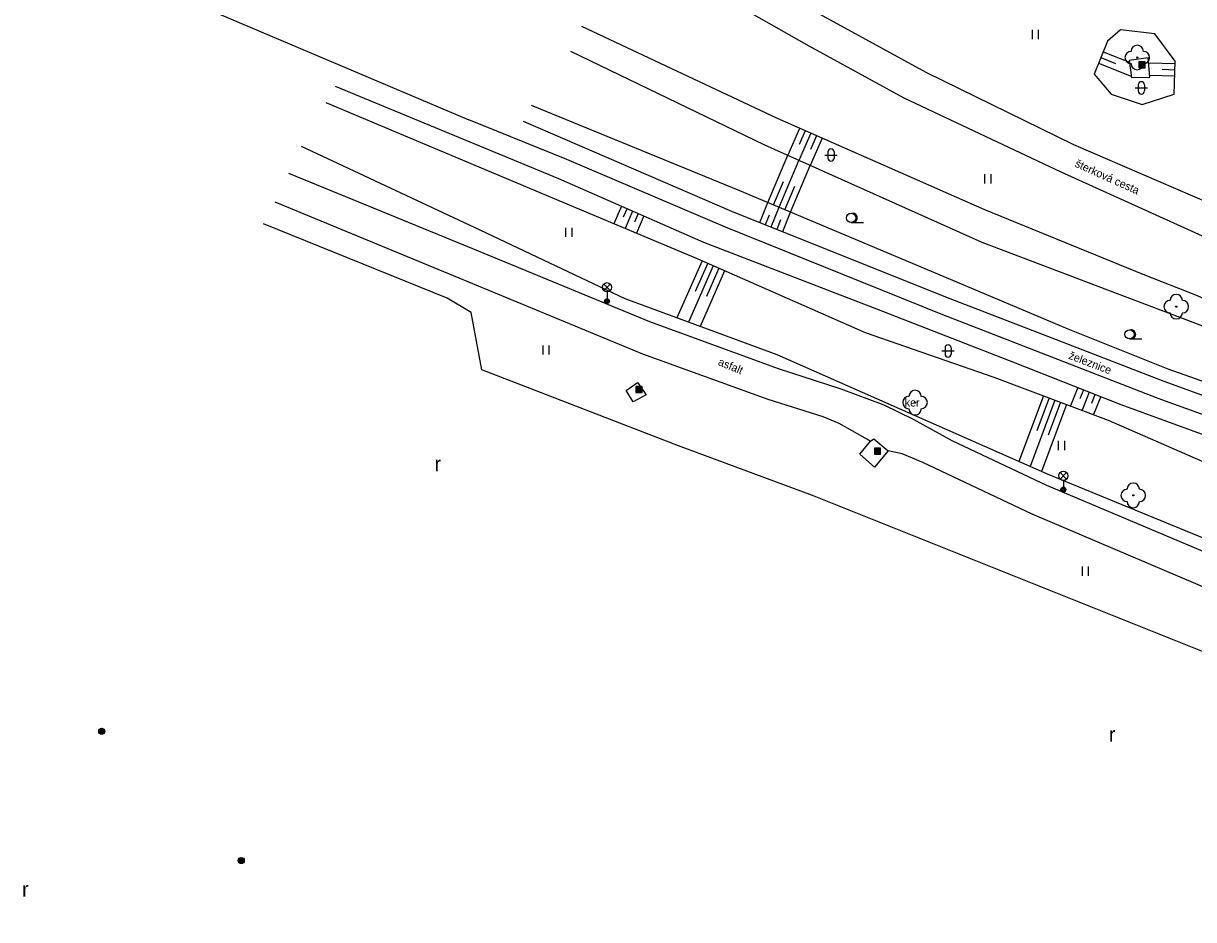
# Model space of a CAD drawing. Extents: x -539515 to -538098, y -1182060 to -1180157.
# Drawn here: x -538768.4 to -538673.3, y -1180739.2 to -1180666.4 of the extents above; entities that cross this region are included whole.
import ezdxf

# ---------------------------------------------------------------- set-up
doc = ezdxf.new("R2010")
doc.units = 0
for name, color, linetype in [('Vrstva 13', 7, 'Continuous'), ('Vrstva 21', 7, 'Continuous'), ('Vrstva 22', 7, 'Continuous'), ('Vrstva 23', 7, 'Continuous'), ('Vrstva 25', 7, 'Continuous'), ('Vrstva 27', 7, 'Continuous'), ('Vrstva 29', 7, 'Continuous'), ('Vrstva 33', 7, 'Continuous'), ('Vrstva 34', 7, 'Continuous'), ('Vrstva 36', 7, 'Continuous'), ('Vrstva 40', 7, 'Continuous'), ('Vrstva 68', 7, 'Continuous')]:
    doc.layers.add(name, color=color, linetype=linetype)

msp = doc.modelspace()

# ---------------------------------------------------------------- linework, layer by layer
at = {"layer": 'Vrstva 13'}
for points in [[(-538718.45, -1180657.47), (-538703.43, -1180665.83), (-538695.05, -1180670.41), (-538683.08, -1180676.29), (-538670.65, -1180681.66), (-538659.16, -1180686.15), (-538644.24, -1180691.09), (-538632.33, -1180694.33), (-538619.35, -1180696.76), (-538609.91, -1180697.93), (-538603.97, -1180698.12), (-538599.34, -1180697.76)], [(-538602.46, -1180701.66), (-538610.47, -1180700.89), (-538619.82, -1180699.13), (-538632.61, -1180696.88), (-538645.55, -1180693.65), (-538659.83, -1180688.62), (-538672.06, -1180683.98), (-538684.06, -1180678.54), (-538696.81, -1180672.51), (-538704.54, -1180668.31), (-538719.77, -1180659.64)], [(-538743.04, -1180671.54), (-538724.9, -1180679.06), (-538713.11, -1180684.21), (-538699.07, -1180689.64), (-538687.8, -1180694.02), (-538679.22, -1180697.42), (-538660.69, -1180704.18), (-538642.86, -1180710.57), (-538627.13, -1180715.98)], [(-538727.77, -1180674.4), (-538710.84, -1180681.69), (-538693.47, -1180688.65), (-538684.84, -1180691.98), (-538675.73, -1180695.5), (-538659.11, -1180701.55), (-538641.97, -1180707.26), (-538624.74, -1180713.38), (-538613.4, -1180717.29), (-538600.66, -1180720.52)], [(-538618.03, -1180732.72), (-538632.59, -1180726.3), (-538650.17, -1180718.95), (-538667.85, -1180711.32), (-538685.24, -1180703.98), (-538692.93, -1180700.35), (-538696.07, -1180698.62), (-538698.46, -1180697.45), (-538701.95, -1180696.17), (-538707.02, -1180694.52), (-538717.48, -1180690.7), (-538731.87, -1180684.77), (-538746.8, -1180678.65)], [(-538699.56, -1180700.39), (-538702.09, -1180698.96), (-538703.4, -1180698.42), (-538707.88, -1180697), (-538718.06, -1180693.31), (-538732.96, -1180687.14), (-538747.91, -1180680.98)], [(-538619.23, -1180735.25), (-538633.9, -1180728.56), (-538651.45, -1180721.15), (-538669.13, -1180713.67), (-538686.42, -1180706.32), (-538695.3, -1180702.11), (-538696.99, -1180701.41), (-538698.11, -1180701.16)]]:
    msp.add_lwpolyline(points, dxfattribs=at)
at = {"layer": 'Vrstva 22'}
for centre in [(-538677.89, -1180669.22), (-538674.72, -1180689.46), (-538695.94, -1180697.25), (-538678.21, -1180704.79)]:
    msp.add_circle(centre, 0.05, dxfattribs=at)
for centre, start, end in [((-538678.39, -1180669.22), 90, 270), ((-538677.89, -1180668.72), 0, 180), ((-538677.39, -1180669.22), 270, 90), ((-538677.89, -1180669.72), 180, 0), ((-538674.72, -1180688.96), 0, 180), ((-538675.22, -1180689.46), 90, 270), ((-538674.22, -1180689.46), 270, 90), ((-538674.72, -1180689.96), 180, 0), ((-538695.94, -1180696.75), 0, 180), ((-538696.44, -1180697.25), 90, 270), ((-538695.44, -1180697.25), 270, 90), ((-538695.94, -1180697.75), 180, 0), ((-538678.21, -1180704.29), 0, 180), ((-538678.71, -1180704.79), 90, 270), ((-538677.71, -1180704.79), 270, 90), ((-538678.21, -1180705.29), 180, 0)]:
    msp.add_arc(centre, 0.5, start, end, dxfattribs=at)
at = {"layer": 'Vrstva 23'}
msp.add_lwpolyline([(-538620.99, -1180739.25), (-538636.2, -1180732.57), (-538671.23, -1180718.02), (-538704.27, -1180704.8), (-538715.15, -1180700.77), (-538731.12, -1180694.58), (-538732, -1180689.93), (-538733.93, -1180688.78), (-538748.85, -1180682.72)], dxfattribs=at)
at = {"layer": 'Vrstva 25'}
for points in [[(-538677.757, -1180670.071), (-538677.257, -1180670.071), (-538677.257, -1180669.571), (-538677.757, -1180669.571)], [(-538677.707, -1180670.021), (-538677.307, -1180670.021), (-538677.307, -1180669.621), (-538677.707, -1180669.621)], [(-538677.657, -1180669.971), (-538677.357, -1180669.971), (-538677.357, -1180669.671), (-538677.657, -1180669.671)], [(-538677.607, -1180669.921), (-538677.407, -1180669.921), (-538677.407, -1180669.721), (-538677.607, -1180669.721)], [(-538677.557, -1180669.871), (-538677.457, -1180669.871), (-538677.457, -1180669.771), (-538677.557, -1180669.771)], [(-538718.611, -1180696.434), (-538718.111, -1180696.434), (-538718.111, -1180695.934), (-538718.611, -1180695.934)], [(-538718.561, -1180696.384), (-538718.161, -1180696.384), (-538718.161, -1180695.984), (-538718.561, -1180695.984)], [(-538718.511, -1180696.334), (-538718.211, -1180696.334), (-538718.211, -1180696.034), (-538718.511, -1180696.034)], [(-538718.461, -1180696.284), (-538718.261, -1180696.284), (-538718.261, -1180696.084), (-538718.461, -1180696.084)], [(-538718.411, -1180696.234), (-538718.311, -1180696.234), (-538718.311, -1180696.134), (-538718.411, -1180696.134)], [(-538699.237, -1180701.455), (-538698.737, -1180701.455), (-538698.737, -1180700.955), (-538699.237, -1180700.955)], [(-538699.187, -1180701.405), (-538698.787, -1180701.405), (-538698.787, -1180701.005), (-538699.187, -1180701.005)], [(-538699.137, -1180701.355), (-538698.837, -1180701.355), (-538698.837, -1180701.055), (-538699.137, -1180701.055)], [(-538699.087, -1180701.305), (-538698.887, -1180701.305), (-538698.887, -1180701.105), (-538699.087, -1180701.105)], [(-538699.037, -1180701.255), (-538698.937, -1180701.255), (-538698.937, -1180701.155), (-538699.037, -1180701.155)]]:
    msp.add_lwpolyline(points, close=True, dxfattribs=at)
for centre, radius in [((-538762, -1180723.95), 0.25), ((-538762, -1180723.95), 0.2), ((-538762, -1180723.95), 0.15), ((-538762, -1180723.95), 0.1), ((-538762, -1180723.95), 0.05), ((-538750.67, -1180734.45), 0.25), ((-538750.67, -1180734.45), 0.2), ((-538750.67, -1180734.45), 0.15), ((-538750.67, -1180734.45), 0.1), ((-538750.67, -1180734.45), 0.05)]:
    msp.add_circle(centre, radius, dxfattribs=at)
at = {"layer": 'Vrstva 27'}
for p, q in [((-538681.027, -1180669.692), (-538678.383, -1180670.743)), ((-538680.842, -1180669.227), (-538679.649, -1180669.701)), ((-538680.657, -1180668.762), (-538678.531, -1180669.608)), ((-538674.816, -1180669.737), (-538676.955, -1180669.673)), ((-538674.831, -1180670.236), (-538675.872, -1180670.205)), ((-538674.846, -1180670.736), (-538676.872, -1180670.676)), ((-538705.315, -1180674.974), (-538706.279, -1180677.166)), ((-538704.4, -1180675.377), (-538705.367, -1180677.576)), ((-538704.857, -1180675.176), (-538705.342, -1180676.277)), ((-538703.484, -1180675.78), (-538704.455, -1180677.986)), ((-538703.942, -1180675.579), (-538704.427, -1180676.68)), ((-538707.896, -1180680.999), (-538706.28, -1180677.166)), ((-538706.975, -1180681.387), (-538705.368, -1180677.576)), ((-538706.053, -1180681.776), (-538704.455, -1180677.986)), ((-538707.436, -1180681.193), (-538706.63, -1180679.282)), ((-538706.514, -1180681.582), (-538705.708, -1180679.671)), ((-538708.542, -1180682.611), (-538707.897, -1180680.999)), ((-538719.793, -1180681.291), (-538720.417, -1180682.719)), ((-538719.335, -1180681.491), (-538719.646, -1180682.201)), ((-538718.877, -1180681.691), (-538719.495, -1180683.105)), ((-538718.419, -1180681.891), (-538718.729, -1180682.602)), ((-538708.078, -1180682.797), (-538707.76, -1180682.003)), ((-538707.614, -1180682.983), (-538706.975, -1180681.387)), ((-538706.686, -1180683.355), (-538706.053, -1180681.776)), ((-538717.961, -1180682.091), (-538718.572, -1180683.492)), ((-538707.15, -1180683.169), (-538706.832, -1180682.375)), ((-538713.24, -1180685.734), (-538715.277, -1180690.369)), ((-538712.325, -1180686.136), (-538714.337, -1180690.715)), ((-538712.783, -1180685.935), (-538713.795, -1180688.238)), ((-538711.409, -1180686.538), (-538713.397, -1180691.061)), ((-538711.867, -1180686.337), (-538712.879, -1180688.641)), ((-538682.721, -1180696.033), (-538683.311, -1180697.522)), ((-538682.256, -1180696.217), (-538682.549, -1180696.957)), ((-538685.516, -1180696.698), (-538687.511, -1180702.035)), ((-538684.58, -1180697.048), (-538686.595, -1180702.44)), ((-538685.048, -1180696.873), (-538686.05, -1180699.555)), ((-538684.111, -1180697.223), (-538685.114, -1180699.905)), ((-538681.791, -1180696.401), (-538682.374, -1180697.872)), ((-538681.326, -1180696.585), (-538681.619, -1180697.326)), ((-538680.861, -1180696.77), (-538681.437, -1180698.223)), ((-538683.643, -1180697.398), (-538685.679, -1180702.844))]:
    msp.add_line(p, q, dxfattribs=at)
at = {"layer": 'Vrstva 29'}
for points in [[(-538594.03, -1180714.59), (-538604.05, -1180712.68), (-538625.79, -1180706.66), (-538640.06, -1180701.49), (-538657.14, -1180695.77), (-538673, -1180688.58), (-538677.41, -1180686.86), (-538690.26, -1180681.6), (-538707.12, -1180674.18), (-538723, -1180666.71)], [(-538679.24, -1180666.97), (-538680.31, -1180667.89), (-538681.38, -1180670.58), (-538680.02, -1180672.19), (-538677.5, -1180673.04), (-538674.89, -1180672.2), (-538674.81, -1180669.52), (-538676.45, -1180667.31), (-538679.24, -1180666.97)], [(-538603.84, -1180714.35), (-538626.35, -1180707.11), (-538640.68, -1180702.61), (-538657.68, -1180696.73), (-538673.36, -1180690.74), (-538679.5, -1180688.42), (-538690.5, -1180684.26), (-538708.14, -1180676.33), (-538723.91, -1180668.72)], [(-538743.8, -1180672.87), (-538725.4, -1180680.63), (-538713.59, -1180685.58), (-538699.98, -1180691.56), (-538689.55, -1180695.19), (-538680.24, -1180698.67), (-538661.64, -1180706.81), (-538643.98, -1180714.3), (-538628.83, -1180721.05)], [(-538600.66, -1180720.52), (-538613.25, -1180716.51), (-538624.41, -1180712.53), (-538641.64, -1180706.04), (-538658.66, -1180700.44), (-538675.39, -1180694.54), (-538683.5, -1180691.28), (-538693.05, -1180687.26), (-538710.17, -1180680.04), (-538727.09, -1180673.12)], [(-538616.59, -1180730.88), (-538631.57, -1180724.59), (-538649.46, -1180717.37), (-538667.31, -1180710.4), (-538685.19, -1180703.06), (-538707.13, -1180693.37), (-538719.48, -1180688.82), (-538731.26, -1180683.25), (-538745.78, -1180676.44)]]:
    msp.add_lwpolyline(points, dxfattribs=at)
at = {"layer": 'Vrstva 33'}
for p, q in [((-538721.225, -1180688.15), (-538720.695, -1180687.62)), ((-538721.225, -1180687.62), (-538720.695, -1180688.15)), ((-538720.96, -1180688.26), (-538720.96, -1180689.01)), ((-538684.155, -1180703.46), (-538683.625, -1180702.93)), ((-538684.155, -1180702.93), (-538683.625, -1180703.46)), ((-538683.89, -1180703.57), (-538683.89, -1180704.32))]:
    msp.add_line(p, q, dxfattribs=at)
for centre, radius in [((-538720.96, -1180687.885), 0.375), ((-538720.96, -1180689.01), 0.2), ((-538720.96, -1180689.01), 0.145), ((-538720.96, -1180689.01), 0.0876), ((-538683.89, -1180703.195), 0.375), ((-538683.89, -1180704.32), 0.2), ((-538683.89, -1180704.32), 0.145), ((-538683.89, -1180704.32), 0.0876)]:
    msp.add_circle(centre, radius, dxfattribs=at)
at = {"layer": 'Vrstva 34'}
for p in [(-538757.323, -1180663.621), (-538724.22, -1180677.5)]:
    msp.add_line(p, (-538732.17, -1180674.279), dxfattribs=at)
msp.add_lwpolyline([(-538594.33, -1180726.49), (-538611.87, -1180719.84), (-538625.56, -1180714.8), (-538642.33, -1180708.93), (-538659.58, -1180702.92), (-538676.19, -1180696.91), (-538693.83, -1180690.06), (-538711.34, -1180682.99), (-538724.22, -1180677.5)], dxfattribs=at)
at = {"layer": 'Vrstva 36'}
for p, q in [((-538686.408, -1180667.721), (-538686.408, -1180666.971)), ((-538685.908, -1180667.721), (-538685.908, -1180666.971)), ((-538677.808, -1180671.436), (-538677.808, -1180671.936)), ((-538677.308, -1180671.436), (-538677.308, -1180671.936)), ((-538678.058, -1180671.686), (-538677.058, -1180671.686)), ((-538703.271, -1180677.14), (-538702.271, -1180677.14)), ((-538703.021, -1180676.89), (-538703.021, -1180677.39)), ((-538702.521, -1180676.89), (-538702.521, -1180677.39)), ((-538690.269, -1180679.449), (-538690.269, -1180678.699)), ((-538689.769, -1180679.449), (-538689.769, -1180678.699)), ((-538701.127, -1180682.625), (-538700.127, -1180682.625)), ((-538724.302, -1180683.797), (-538724.302, -1180683.047)), ((-538723.802, -1180683.797), (-538723.802, -1180683.047)), ((-538678.514, -1180692.086), (-538677.514, -1180692.086)), ((-538726.149, -1180693.353), (-538726.149, -1180692.603)), ((-538725.649, -1180693.353), (-538725.649, -1180692.603)), ((-538693.753, -1180693.056), (-538692.753, -1180693.056)), ((-538693.503, -1180692.806), (-538693.503, -1180693.306)), ((-538693.003, -1180692.806), (-538693.003, -1180693.306)), ((-538684.28, -1180701.118), (-538684.28, -1180700.368)), ((-538683.78, -1180701.118), (-538683.78, -1180700.368)), ((-538682.34, -1180711.33), (-538682.34, -1180710.58)), ((-538681.84, -1180711.33), (-538681.84, -1180710.58))]:
    msp.add_line(p, q, dxfattribs=at)
for centre in [(-538701.127, -1180682.249), (-538678.514, -1180691.711)]:
    msp.add_circle(centre, 0.375, dxfattribs=at)
for centre, radius, start, end in [((-538677.557, -1180671.436), 0.25, 0, 180), ((-538677.557, -1180671.936), 0.25, 180, 0), ((-538702.771, -1180676.89), 0.25, 0, 180), ((-538702.771, -1180677.39), 0.25, 180, 0), ((-538701.002, -1180682.249), 0.375, 260.40593, 99.59407), ((-538678.389, -1180691.711), 0.375, 260.40593, 99.59407), ((-538693.252, -1180692.806), 0.25, 0, 180), ((-538693.252, -1180693.306), 0.25, 180, 0)]:
    msp.add_arc(centre, radius, start, end, dxfattribs=at)
at = {"layer": 'Vrstva 68'}
for points in [[(-538678.55, -1180669.46), (-538678.37, -1180670.84), (-538676.86, -1180670.82), (-538676.99, -1180669.25), (-538678.55, -1180669.46)], [(-538718.48, -1180695.63), (-538717.78, -1180696.62), (-538718.84, -1180697.18), (-538719.4, -1180696.27), (-538718.48, -1180695.63)], [(-538699.56, -1180700.39), (-538699.28, -1180700.19), (-538698.11, -1180701.16), (-538699.23, -1180702.49), (-538700.42, -1180701.43), (-538699.56, -1180700.39)]]:
    msp.add_lwpolyline(points, dxfattribs=at)

# ---------------------------------------------------------------- texts
at = {"layer": 'Vrstva 21'}
msp.add_text('ker', height=0.65, dxfattribs=at).set_placement((-538696.773, -1180697.574))
at = {"layer": 'Vrstva 36'}
for p in [(-538734.971, -1180702.823), (-538680.195, -1180724.797), (-538768.471, -1180737.379)]:
    msp.add_text('r', height=1.2, dxfattribs=at).set_placement(p)
at = {"layer": 'Vrstva 40'}
for s, rotation, p in [('šterková cesta', 335.74246, (-538683.011, -1180678.062)), ('železnice', 339.07504, (-538683.523, -1180693.67)), ('asfalt', 337.73313, (-538712, -1180694.185))]:
    msp.add_text(s, height=0.65, rotation=rotation, dxfattribs=at).set_placement(p)

doc.saveas('drawing.dxf')
